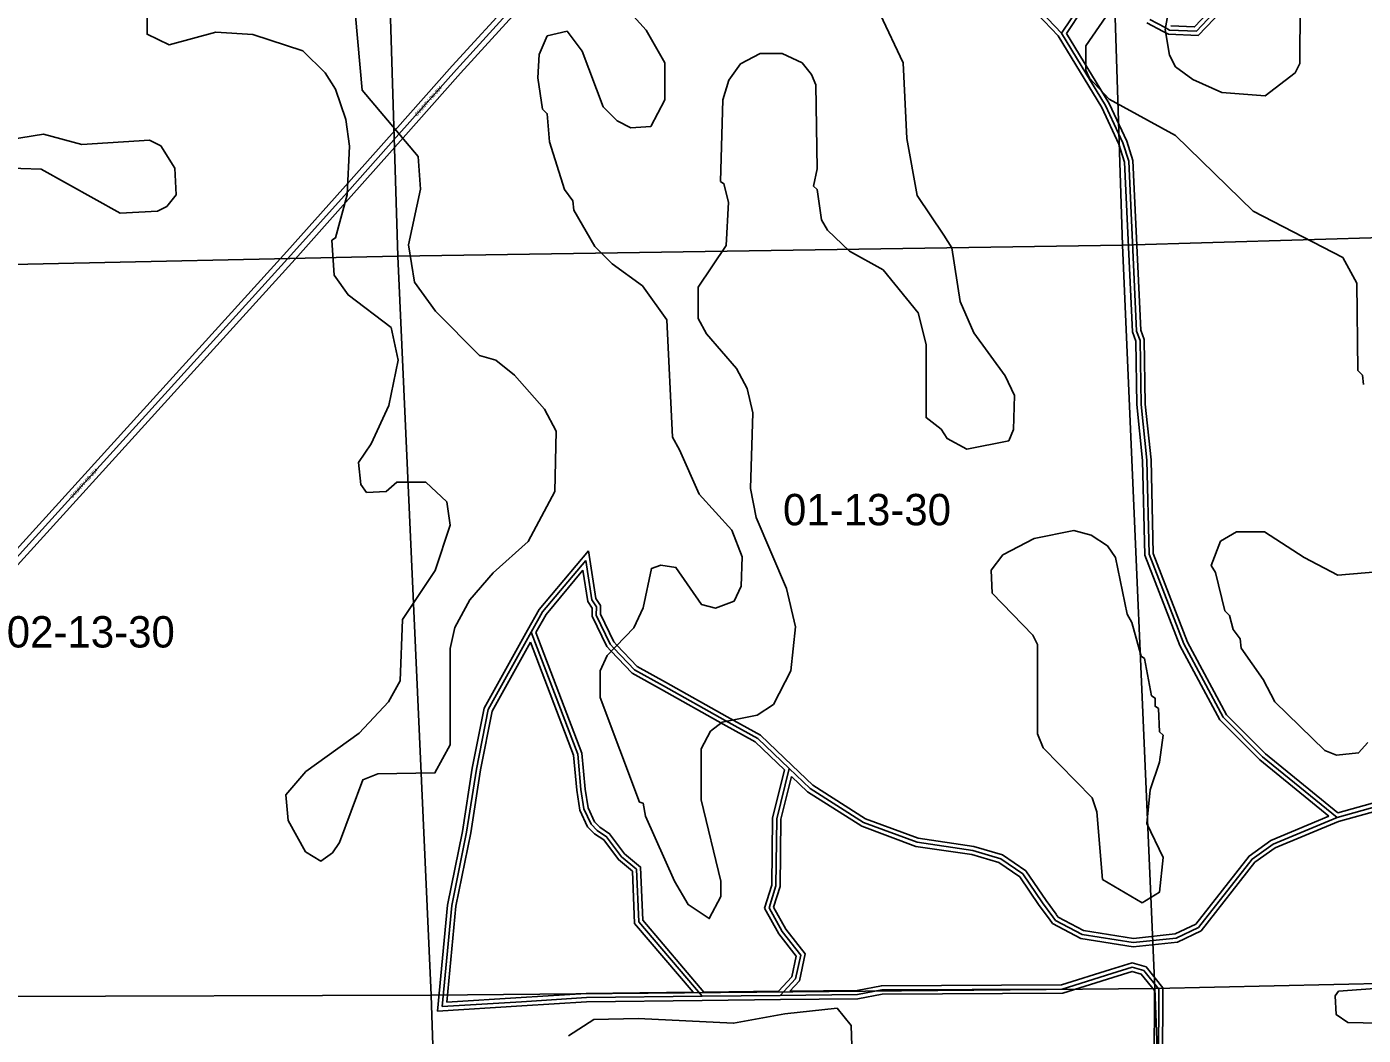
# Model space of a CAD drawing. Extents: x 457167 to 656239, y 1787309 to 1969297.
# Drawn here: x 577714 to 587292, y 1839785 to 1847016 of the extents above; entities that cross this region are included whole.
import ezdxf

# ---------------------------------------------------------------- set-up
doc = ezdxf.new("R2010")
doc.units = 0
for name, color, linetype in [('Level 1', 7, 'Continuous'), ('Level 2', 7, 'Continuous'), ('Level 22', 7, 'Continuous'), ('Level 23', 7, 'Continuous'), ('Level 31', 7, 'Continuous'), ('Level 32', 7, 'Continuous'), ('Level 34', 7, 'Continuous'), ('Level 7', 7, 'Continuous')]:
    doc.layers.add(name, color=color, linetype=linetype)

msp = doc.modelspace()

# ---------------------------------------------------------------- linework, layer by layer
at = {"layer": 'Level 1'}
for p, q in [((585401.884, 1850703.736), (585565.762, 1845450.079)), ((580212.562, 1850631.634), (580372.404, 1845371.991)), ((590853.674, 1845609.75), (585565.762, 1845450.079)), ((585565.762, 1845450.079), (580372.404, 1845371.991)), ((585565.762, 1845450.079), (585799.21, 1840119.836)), ((580372.404, 1845371.991), (576637.84, 1845290.887)), ((580372.404, 1845371.991), (580612.041, 1840071.771)), ((585799.21, 1840119.836), (590968.775, 1840234.145)), ((576626.667, 1840059.641), (580612.041, 1840071.771)), ((580612.041, 1840071.771), (585799.21, 1840119.836)), ((580612.041, 1840071.771), (580788.995, 1834665.725)), ((585799.21, 1840119.836), (585986.511, 1834769.839))]:
    msp.add_line(p, q, dxfattribs=at)
at = {"layer": 'Level 22'}
for p, q in [((580793.342, 1846709.406), (583499.145, 1849689.421)), ((576631.02, 1842097.826), (579607.449, 1845377.306))]:
    msp.add_line(p, q, dxfattribs=at)
msp.add_lwpolyline([(579607.449, 1845377.306), (580009.245, 1845828.472), (580381.353, 1846246.615), (580793.342, 1846709.406)], dxfattribs=at)
at = {"layer": 'Level 23'}
for p, q in [((580763.465, 1846736.002), (583469.152, 1849715.894)), ((580823.22, 1846682.807), (583507.209, 1849638.796)), ((576631.148, 1842157.485), (579577.577, 1845403.908))]:
    msp.add_line(p, q, dxfattribs=at)
for points in [[(579577.577, 1845403.908), (579979.368, 1845855.071), (580351.474, 1846273.209), (580763.465, 1846736.002)], [(579637.321, 1845350.702), (580039.121, 1845801.875), (580411.232, 1846220.021), (580823.22, 1846682.807)], [(576630.891, 1842037.685), (576660.708, 1842071.016), (579637.321, 1845350.702)]]:
    msp.add_lwpolyline(points, dxfattribs=at)
at = {"layer": 'Level 31'}
for p, q in [((585085.138, 1840608.713), (585066.399, 1840634.566)), ((585489.163, 1840228.315), (585134.197, 1840116.63)), ((583114.171, 1840071.086), (582553.684, 1840064.554)), ((585815.198, 1837833.568), (585826.19, 1840115.679)), ((581259.736, 1840026.046), (580690.908, 1839990.469))]:
    msp.add_line(p, q, dxfattribs=at)
for points in [[(585128.467, 1846969.231), (584479.308, 1847653.737), (584363.277, 1847912.502), (584338.495, 1848104.182), (584280.056, 1848179.203), (584222.26, 1848421.129), (583981.245, 1848913.224), (583856.512, 1849113.826), (583740.316, 1849447.137), (583499.145, 1849689.421)], [(585262.254, 1847168.972), (585128.467, 1846969.231)], [(586254.325, 1847150.731), (586095.455, 1846984.487), (585903.798, 1846992.849), (585872.309, 1847009.636), (585762.256, 1847068.388)], [(585569.229, 1846184.771), (585444.605, 1846451.911), (585128.467, 1846969.231)], [(585756.285, 1843233.565), (585740.685, 1843908.853), (585699.41, 1844308.923), (585691.999, 1844767.474), (585666.97, 1844834.066), (585610.687, 1846051.603), (585569.229, 1846184.771)], [(587103.549, 1841347.442), (586570.653, 1841781.517), (586287.776, 1842065.677), (586005.359, 1842591.289), (585756.285, 1843233.565)], [(581719.528, 1843189.061), (581410.552, 1842820.232), (581329.698, 1842674.579)], [(582277.538, 1842290.147), (582070.15, 1842405.83), (581921.752, 1842561.759), (581895.377, 1842589.448), (581795.806, 1842798.006), (581795.923, 1842856.551), (581762.588, 1842906.434), (581719.528, 1843189.061)], [(581329.698, 1842674.579), (581020.659, 1842120.304), (580936.369, 1841693.937), (580866.354, 1841240.997), (580760.203, 1840714.676), (580690.908, 1839990.469)], [(581329.698, 1842674.579), (581662.302, 1841800.475), (581685.678, 1841546.614), (581707.373, 1841407.665), (581758.741, 1841298.11), (581802.279, 1841253.296), (581869.38, 1841208.436), (581976.093, 1841065.681), (582083.549, 1840976.014), (582099.358, 1840598.536), (582553.684, 1840064.554)], [(583177.542, 1841697.474), (582953.148, 1841912.456), (582719.672, 1842043.095), (582277.538, 1842290.147)], [(583177.542, 1841697.474), (583088.312, 1841338.02), (583082.594, 1840857.677), (583033.561, 1840699.231)], [(585066.399, 1840634.566), (584993.665, 1840733.976), (584852.036, 1840942.606), (584693.978, 1841051.271), (584494.109, 1841109.836), (584093.94, 1841168.789), (583710.811, 1841310.985), (583327.564, 1841553.546), (583177.542, 1841697.474)], [(587904.615, 1841276.147), (587811.97, 1841287.954), (587520.539, 1841429.942), (587403.99, 1841430.156), (587103.549, 1841347.442)], [(587103.549, 1841347.442), (586644.957, 1841156.301), (586494.45, 1841048.221), (586110.44, 1840556.952), (585951.713, 1840482.343), (585643.393, 1840449.472), (585276.652, 1840508.35), (585085.138, 1840608.713)], [(583033.561, 1840699.231), (583128.445, 1840529.958), (583261.225, 1840360.61), (583223.952, 1840190.141), (583114.171, 1840071.086)], [(585826.19, 1840115.679), (585718.169, 1840249.335), (585634.781, 1840274.22), (585489.163, 1840228.315)], [(582553.684, 1840064.554), (581724.736, 1840055.658), (581259.736, 1840026.046)], [(585134.197, 1840116.63), (583842.229, 1840110.391), (583667.016, 1840077.277), (583114.171, 1840071.086)]]:
    msp.add_lwpolyline(points, dxfattribs=at)
at = {"layer": 'Level 32'}
for p, q in [((585064.979, 1840585.407), (585042.187, 1840616.851)), ((585105.299, 1840632.018), (585090.69, 1840652.172)), ((585480.16, 1840256.932), (585129.52, 1840146.606)), ((585498.167, 1840199.697), (585138.877, 1840086.651)), ((581257.863, 1840055.987), (580724.121, 1840022.605)), ((583114.522, 1840041.088), (582554.034, 1840034.556)), ((583100.887, 1840100.934), (582567.411, 1840094.716)), ((585785.198, 1837833.712), (585796.139, 1840105.134)), ((585845.355, 1837866.066), (585856.241, 1840126.222)), ((581261.61, 1839996.104), (580657.697, 1839958.331))]:
    msp.add_line(p, q, dxfattribs=at)
for points in [[(585104.52, 1846950.884), (584454.025, 1847636.8), (584334.092, 1847904.266), (584309.792, 1848092.211), (584252.39, 1848165.902), (584193.854, 1848410.921), (583954.968, 1848898.668), (583829.279, 1849100.811), (583714.236, 1849430.813), (583507.209, 1849638.796)], [(585281.756, 1847144.181), (585164.08, 1846968.489)], [(586279.515, 1847133.667), (586107.741, 1846953.922), (585895.69, 1846963.174), (585858.188, 1846983.166), (585741.785, 1847045.309)], [(586229.137, 1847167.796), (586083.167, 1847015.053), (585911.905, 1847022.525)], [(585541.187, 1846173.92), (585418.128, 1846437.703), (585104.52, 1846950.885)], [(585597.272, 1846195.619), (585471.08, 1846466.119), (585164.08, 1846968.489)], [(585726.415, 1843227.617), (585710.72, 1843906.965), (585669.435, 1844307.138), (585662.086, 1844761.789), (585637.22, 1844827.947), (585580.897, 1846046.366), (585541.187, 1846173.92)], [(585786.158, 1843239.511), (585770.65, 1843910.741), (585729.385, 1844310.708), (585721.91, 1844773.16), (585696.72, 1844840.185), (585640.477, 1846056.841), (585597.272, 1846195.619)], [(581739.182, 1843259.239), (581385.715, 1842837.3), (581303.468, 1842689.14)], [(582292.152, 1842316.348), (582088.741, 1842429.811), (581943.479, 1842582.446), (581920.393, 1842606.682), (581825.82, 1842804.772), (581825.942, 1842865.625), (581791.241, 1842917.552), (581739.183, 1843259.239)], [(587045.73, 1841355.845), (586550.495, 1841759.244), (586263.424, 1842047.618), (585978.057, 1842578.718), (585726.415, 1843227.616)], [(587110.502, 1841380.472), (586590.811, 1841803.79), (586312.129, 1842083.737), (586032.66, 1842603.861), (585786.158, 1843239.511)], [(581699.875, 1843118.88), (581435.39, 1842803.165), (581362.698, 1842672.212)], [(582262.924, 1842263.947), (582051.558, 1842381.849), (581900.025, 1842541.072), (581870.361, 1842572.213), (581765.792, 1842791.241), (581765.905, 1842847.476), (581733.935, 1842895.315), (581699.875, 1843118.88)], [(581303.495, 1842689.188), (580992.148, 1842130.773), (580906.817, 1841699.141), (580836.81, 1841246.257), (580730.487, 1840719.083), (580657.696, 1839958.331)], [(581362.697, 1842672.211), (581691.8, 1841807.31), (581715.465, 1841550.307), (581736.353, 1841416.523), (581783.767, 1841315.404), (581821.588, 1841276.475), (581890.33, 1841230.518), (581998.015, 1841086.461), (582112.967, 1840990.54), (582128.9, 1840610.111), (582567.411, 1840094.716)], [(581324.552, 1842603.744), (581049.17, 1842109.835), (580965.921, 1841688.734), (580895.897, 1841235.737), (580789.918, 1840710.271), (580724.121, 1840022.605)], [(581324.553, 1842603.744), (581632.805, 1841793.64), (581655.891, 1841542.921), (581678.392, 1841398.806), (581733.716, 1841280.816), (581782.969, 1841230.117), (581848.431, 1841186.354), (581954.17, 1841044.901), (582054.13, 1840961.489), (582069.816, 1840586.961), (582489.356, 1840093.865)], [(583144.24, 1841687.833), (582935.158, 1841888.144), (582705.03, 1842016.91), (582262.905, 1842263.958)], [(583198.296, 1841719.137), (582971.138, 1841936.766), (582734.314, 1842069.28), (582292.171, 1842316.337)], [(583144.24, 1841687.834), (583058.355, 1841341.864), (583052.648, 1840862.387), (583001.095, 1840695.796)], [(585090.61, 1840652.281), (585018.189, 1840751.263), (584873.685, 1840964.129), (584707.02, 1841078.711), (584500.544, 1841139.212), (584101.427, 1841198.011), (583724.198, 1841338.016), (583346.156, 1841577.284), (583198.311, 1841719.123)], [(583194.173, 1841639.945), (583118.27, 1841334.176), (583112.54, 1840852.967), (583066.028, 1840702.665)], [(585042.187, 1840616.851), (584969.14, 1840716.688), (584830.387, 1840921.085), (584680.936, 1841023.831), (584487.674, 1841080.46), (584086.452, 1841139.568), (583697.425, 1841283.953), (583308.971, 1841529.81), (583194.174, 1841639.945)], [(587908.407, 1841305.907), (587820.665, 1841317.089), (587527.485, 1841459.931), (587399.964, 1841460.165), (587110.502, 1841380.472)], [(587900.822, 1841246.388), (587803.275, 1841258.819), (587513.593, 1841399.955), (587408.018, 1841400.149), (587113.341, 1841319.021)], [(587113.341, 1841319.021), (586659.667, 1841129.93), (586515.44, 1841026.358), (586129.673, 1840532.842), (585959.91, 1840453.047), (585642.591, 1840419.216), (585267.063, 1840479.505), (585064.979, 1840585.407)], [(587045.731, 1841355.845), (586630.246, 1841182.671), (586473.46, 1841070.082), (586091.207, 1840581.061), (585943.515, 1840511.64), (585644.195, 1840479.729), (585286.241, 1840537.196), (585105.299, 1840632.018)], [(583001.095, 1840695.796), (583103.408, 1840513.269), (583228.9, 1840353.217), (583196.381, 1840204.497), (583100.887, 1840100.934)], [(583066.029, 1840702.665), (583153.483, 1840546.646), (583293.55, 1840368.002), (583251.522, 1840175.786), (583183.36, 1840101.862)], [(585856.242, 1840126.222), (585735.657, 1840275.424), (585634.54, 1840305.6), (585480.144, 1840256.927)], [(585796.138, 1840105.134), (585700.68, 1840223.246), (585635.023, 1840242.84), (585498.182, 1840199.703)], [(585129.52, 1840146.606), (583839.346, 1840140.378), (583664.039, 1840107.246), (583183.36, 1840101.862)], [(582489.355, 1840093.865), (581723.62, 1840085.648), (581257.829, 1840055.986)], [(585138.877, 1840086.651), (583845.11, 1840080.404), (583669.993, 1840047.309), (583114.508, 1840041.088)], [(582554.005, 1840034.556), (581725.851, 1840025.667), (581261.643, 1839996.106)]]:
    msp.add_lwpolyline(points, dxfattribs=at)
at = {"layer": 'Level 7'}
for points in [[(582604.971, 1840622.344), (582455.019, 1840722.536), (582355.176, 1840889.397), (582147.26, 1841356.423), (582130.689, 1841448.155), (582105.679, 1841456.525), (581823.029, 1842207.085), (581823.247, 1842398.818), (581873.367, 1842507.13), (582065.327, 1842707.004), (582132.147, 1842848.656), (582190.825, 1843132.021), (582257.516, 1843156.961), (582365.887, 1843140.161), (582548.991, 1842873.208), (582648.993, 1842848.098), (582782.444, 1842897.98), (582832.554, 1843006.291), (582841.122, 1843214.695), (582766.29, 1843406.497), (582533.165, 1843665.181), (582391.78, 1843982.125), (582341.86, 1844073.856), (582301.052, 1844915.888), (582126.258, 1845157.801), (581909.674, 1845316.422), (581784.761, 1845441.594), (581634.997, 1845700.187), (581626.726, 1845766.908), (581568.475, 1845850.309), (581460.461, 1846192.224), (581443.99, 1846392.326), (581410.669, 1846425.707), (581377.586, 1846650.821), (581386.085, 1846817.513), (581444.575, 1846950.855), (581586.356, 1846984.036), (581694.559, 1846842.195), (581844.194, 1846441.919), (581944.125, 1846341.748), (582044.097, 1846291.638), (582185.819, 1846299.809), (582286.078, 1846491.442), (582286.336, 1846758.206), (582153.223, 1846991.789), (581836.796, 1847342.243)], [(578577.129, 1847170.636), (578576.93, 1846962.232), (578735.223, 1846887.042), (579068.766, 1846978.385), (579335.53, 1846961.416), (579693.855, 1846844.316), (579852.088, 1846685.764), (579926.98, 1846568.992), (580001.782, 1846352.15), (580026.595, 1846160.416), (580009.527, 1845810.291), (579925.839, 1845501.946), (579900.829, 1845485.306), (579917.241, 1845235.182), (580017.114, 1845093.371), (580325.299, 1844859.628), (580375.091, 1844626.146), (580308.044, 1844301.09), (580182.705, 1844026.126), (580090.875, 1843892.843), (580107.386, 1843734.461), (580148.997, 1843676.04), (580290.719, 1843684.241), (580365.809, 1843750.832), (580574.211, 1843750.643), (580724.135, 1843608.761), (580748.946, 1843441.999), (580640.248, 1843116.983), (580406.478, 1842767.117), (580389.321, 1842325.301), (580305.792, 1842175.338), (580097.161, 1841950.493), (579713.4, 1841675.787), (579571.519, 1841509.225), (579588, 1841325.791), (579712.775, 1841100.579), (579821.086, 1841033.788), (579821.086, 1841033.788), (579904.516, 1841092.05), (579954.626, 1841167.041), (580121.805, 1841617.008), (580230.245, 1841658.59), (580638.72, 1841666.471), (580747.29, 1841866.445), (580748.034, 1842558.356), (580781.543, 1842708.378), (580890.112, 1842908.311), (581057.033, 1843099.885), (581307.384, 1843324.7), (581499.473, 1843682.966), (581508.27, 1844116.422), (581425.097, 1844274.905), (581208.582, 1844516.887), (581075.33, 1844625.388), (580958.658, 1844658.868), (580642.202, 1844975.971), (580492.378, 1845184.544), (580450.995, 1845451.368), (580534.783, 1845851.415), (580518.331, 1846084.868), (580118.712, 1846560.453), (580069.247, 1847094.011)], [(586838.387, 1847170.183), (586837.97, 1846753.366), (586804.52, 1846686.716), (586587.619, 1846520.211), (586279.215, 1846545.581), (586070.902, 1846637.481), (585945.96, 1846729.312), (585904.339, 1846812.733), (585871.186, 1846996.166), (585904.725, 1847179.539)], [(583828.931, 1847106.698), (583995.266, 1846756.414), (584019.721, 1846214.516), (584094.325, 1845805.94), (584285.74, 1845522.316), (584343.991, 1845430.545), (584401.955, 1845047.01), (584501.768, 1844821.836), (584726.514, 1844513.163), (584793.045, 1844371.381), (584784.447, 1844129.627), (584751.007, 1844046.296), (584450.865, 1843988.274), (584309.212, 1844063.434), (584267.601, 1844130.185), (584159.33, 1844213.646), (584159.875, 1844738.834), (584101.752, 1844963.977), (583851.987, 1845272.681), (583610.373, 1845406.321), (583452.14, 1845556.543), (583410.559, 1845631.634), (583377.446, 1845848.407), (583352.466, 1845873.447), (583377.605, 1845998.46), (583369.89, 1846598.678), (583336.64, 1846673.73), (583270.018, 1846757.161), (583128.395, 1846824.011), (582969.974, 1846824.18)], [(585446.141, 1847088.326), (585304.191, 1846880.051), (585304.032, 1846704.989), (585328.973, 1846646.598), (585470.526, 1846496.416), (585945.434, 1846237.465), (586503.375, 1845695.019), (587144.915, 1845360.886), (587244.747, 1845177.384), (587252.433, 1844552.165), (587285.743, 1844518.784)], [(582969.974, 1846824.18), (582828.193, 1846749.318), (582744.703, 1846632.676), (582702.893, 1846491.024), (582685.598, 1845907.485), (582710.579, 1845890.775), (582743.79, 1845757.363), (582726.792, 1845448.948), (582526.392, 1845149.043), (582526.165, 1844923.959), (582584.396, 1844815.528), (582800.87, 1844565.205), (582875.773, 1844423.423), (582917.255, 1844248.331), (582899.999, 1843706.472), (582941.451, 1843498.03), (583157.668, 1842989.293), (583224.07, 1842714.099), (583190.403, 1842397.384), (583065.094, 1842155.76), (582948.293, 1842080.828), (582698.17, 1842031.076), (582614.74, 1841964.485), (582547.92, 1841839.502), (582547.534, 1841472.707), (582688.63, 1840889.039), (582688.5, 1840780.667), (582604.971, 1840622.344), (582604.971, 1840622.344)], [(577525.516, 1846004.673), (577817.29, 1845996.005), (578383.83, 1845678.642), (578650.592, 1845695.024), (578717.343, 1845728.295), (578784.103, 1845811.596), (578775.991, 1846003.329), (578676.119, 1846161.821), (578592.787, 1846203.601), (578109.252, 1846170.778), (577834.218, 1846246.098), (577584.105, 1846204.676)], [(587285.743, 1844518.784), (587294.024, 1844452.063)], [(587417.626, 1843109.793), (587109.153, 1843085.111), (586867.539, 1843210.412), (586584.294, 1843394.104), (586384.232, 1843394.333), (586267.451, 1843327.781), (586200.601, 1843152.779), (586233.882, 1843102.728), (586300.275, 1842827.564), (586333.586, 1842794.154), (586358.497, 1842694.122), (586408.418, 1842627.361), (586416.689, 1842560.671), (586574.852, 1842335.428), (586658.055, 1842176.946), (587016.121, 1841826.432), (587099.453, 1841793.022), (587257.875, 1841809.493), (587324.625, 1841884.454)], [(587439.48, 1840125.368), (587114.336, 1840100.716), (587089.286, 1840067.406), (587097.498, 1839933.993), (587180.799, 1839875.573), (587622.614, 1839866.745)], [(583629.291, 1839637.584), (583621.179, 1839854.327), (583521.277, 1839979.499), (583146.113, 1839938.206), (582779.25, 1839871.914), (582095.711, 1839905.971), (581778.898, 1839897.97), (581595.407, 1839781.457)]]:
    msp.add_lwpolyline(points, dxfattribs=at)
msp.add_lwpolyline([(585706.185, 1840735.78), (585831.296, 1840810.671), (585856.605, 1841060.736), (585740.121, 1841302.618), (585765.39, 1841544.332), (585832.309, 1841744.336), (585857.507, 1841936.039), (585832.537, 1841961.079), (585824.365, 1842127.811), (585799.385, 1842144.511), (585799.455, 1842202.872), (585774.444, 1842219.572), (585724.721, 1842486.366), (585699.711, 1842503.076), (585633.278, 1842744.89), (585599.997, 1842803.281), (585517.063, 1843211.856), (585458.802, 1843295.277), (585342.19, 1843370.438), (585217.188, 1843403.918), (584933.685, 1843345.856), (584708.474, 1843229.373), (584624.984, 1843121.101), (584633.155, 1842954.379), (584924.601, 1842653.946), (584957.882, 1842587.225), (584957.197, 1841945.325), (584998.778, 1841845.253), (585348.515, 1841486.41), (585381.756, 1841386.338), (585422.92, 1840902.801), (585706.185, 1840735.78)], close=True, dxfattribs=at)

# ---------------------------------------------------------------- texts
at = {"layer": 'Level 2'}
for s, p in [('01-13-30', (583133.32, 1843441.709)), ('02-13-30', (577571.022, 1842565.356))]:
    msp.add_text(s, height=225, dxfattribs=at).set_placement(p)
at = {"layer": 'Level 34'}
for rotation, p in [(48.3231528, (580510.61, 1846373.012)), (47.7728888, (578041.476, 1843633.293))]:
    msp.add_text('COUNTY RD 304', height=25, rotation=rotation, dxfattribs=at).set_placement(p)

doc.saveas('drawing.dxf')
